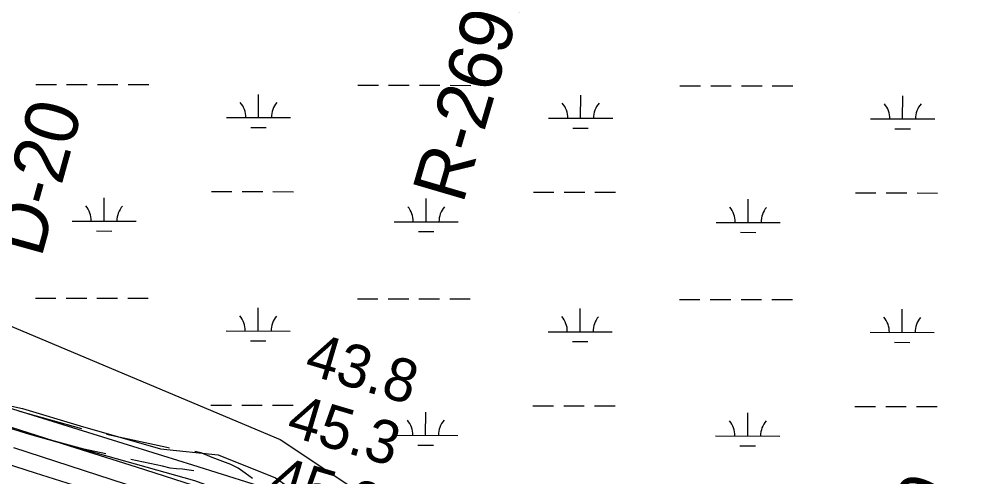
# Model space of a CAD drawing. Extents: x 3219052 to 3256913, y 800770 to 826146.
# Drawn here: x 3235887 to 3237393, y 817125 to 817838 of the extents above; entities that cross this region are included whole.
import ezdxf

# ---------------------------------------------------------------- set-up
doc = ezdxf.new("R2010")
doc.units = 0
for name, color, linetype in [('V-RIVR-RANG', 7, 'Continuous'), ('V-RIVR-RANG-IDEN', 7, 'Continuous'), ('V-ROAD-CNTR', 7, 'Continuous'), ('V-SITE-VEGE', 7, 'Continuous'), ('V-TOPO-MAJR', 7, 'Continuous'), ('V-TOPO-MINR', 7, 'Continuous'), ('V-WETL-SWMP', 7, 'Continuous')]:
    doc.layers.add(name, color=color, linetype=linetype)

msp = doc.modelspace()

# ---------------------------------------------------------------- linework, layer by layer
at = {"layer": 'V-ROAD-CNTR'}
msp.add_line((3235984.3, 817199.9), (3235887.9, 817226.6), dxfattribs=at)
for points in [[(3235834.1, 817212.7), (3235903, 817191.4), (3236160, 817119.1), (3236339.8, 817053.6), (3236387.7, 817050.2), (3236427.7, 817037.3), (3236467.3, 817010.3), (3236500, 816986), (3236551.1, 816954.8), (3236614.5, 816916), (3236725, 816853.7)], [(3236021.7, 817160.5), (3235987.7, 817167.8), (3235924.8, 817185.3)], [(3236121, 817169.6), (3236116.9, 817170.6), (3236023.2, 817190.9)], [(3236159, 817134), (3236152, 817135.5), (3236141.6, 817136.7), (3236132.3, 817137.4), (3236122.2, 817138.4), (3236110.1, 817141.4), (3236060.8, 817152.1)], [(3236250.4, 817122.4), (3236239.2, 817130.8), (3236228.2, 817138.3), (3236216.6, 817143.9), (3236187.8, 817154.8), (3236170.7, 817162.2), (3236160.5, 817164.3)]]:
    msp.add_lwpolyline(points, dxfattribs=at)
at = {"layer": 'V-SITE-VEGE'}
msp.add_lwpolyline([(3235811.4, 817249.1), (3235892.1, 817231.1), (3235981.7, 817204.2), (3236107.1, 817168.3), (3236196.8, 817159.4), (3236286.4, 817123.5), (3236376, 817060.7), (3236465.6, 817015.9), (3236662.7, 816944.2), (3236761.3, 816899.3), (3236824, 816845.5), (3236913.6, 816809.6), (3237003.2, 816764.8), (3237110.7, 816684.1), (3237209.3, 816621.3), (3237307.9, 816549.6), (3237406.5, 816486.8)], dxfattribs=at)
at = {"layer": 'V-TOPO-MAJR'}
msp.add_lwpolyline([(3237687.1, 816229.8), (3237227.8, 816476.7), (3237222.7, 816479.4), (3237217.5, 816482.2), (3237212.4, 816485), (3237207.3, 816487.8), (3237186.3, 816499.2), (3237183.1, 816501.1), (3237179.9, 816503), (3237176.9, 816505), (3237173.9, 816507.1), (3237171, 816509.5), (3237168.3, 816511.9), (3237165.9, 816514.6), (3237163.6, 816517.5), (3236383.8, 817005.1), (3236377.7, 817007.3), (3236371.5, 817009.5), (3236365.3, 817011.6), (3236359.1, 817013.7), (3235878.6, 817170)], dxfattribs=at)
at = {"layer": 'V-TOPO-MINR'}
for points in [[(3237527.5, 816406.8), (3237266.2, 816559.3), (3237258.3, 816564.2), (3237250.7, 816569.5), (3237243.5, 816575.4), (3237236.6, 816581.6), (3236424.5, 817056.4), (3236388.8, 817068.9), (3236353, 817080.9), (3236317.1, 817092.6), (3236296.5, 817099.3), (3236250.1, 817114), (3236203.7, 817128.7), (3236157.3, 817143.3), (3236110.9, 817157.7), (3235495.8, 817348.6)], [(3237417.7, 816393.5), (3237387.9, 816409.8), (3237358.1, 816426.1), (3237328.3, 816442.4), (3237292.8, 816462), (3237281.1, 816469), (3237269.8, 816476.7), (3237259.2, 816485.1), (3236421.9, 817024.3), (3236401.1, 817031.8), (3236380.2, 817039.2), (3236359.2, 817046.3), (3236338.1, 817053.2), (3236173.1, 817106.5), (3236069.5, 817139.8), (3235965.8, 817172.9), (3235862, 817205.7)], [(3237532.7, 816296.9), (3237234.7, 816458.1), (3237223.8, 816464), (3237212.9, 816469.9), (3237202, 816475.8), (3237191.1, 816481.7), (3237146.6, 816506), (3237139.6, 816509.9), (3237132.8, 816514.1), (3237126.1, 816518.5), (3237119.5, 816523.1), (3237113.2, 816528.1), (3236398.9, 816971.9), (3236381.7, 816979), (3236364.5, 816985.8), (3236347.1, 816992.3), (3236329.6, 816998.6), (3236312.1, 817004.6), (3236294.5, 817010.4), (3236276.8, 817016.2), (3236259.1, 817021.8), (3235991.5, 817105.9), (3235912.2, 817130.8), (3235832.9, 817155.9)]]:
    msp.add_lwpolyline(points, dxfattribs=at)
at = {"layer": 'V-WETL-SWMP'}
for p, q in [((3235912.8, 817736.1), (3235944.8, 817736.1)), ((3235960.8, 817736), (3235992.8, 817736)), ((3236008.8, 817735.9), (3236040.8, 817735.9)), ((3236056.8, 817735.8), (3236088.8, 817735.8)), ((3236414.7, 817735.1), (3236446.7, 817735)), ((3236462.7, 817735), (3236494.7, 817734.9)), ((3236510.7, 817734.9), (3236542.7, 817734.8)), ((3236558.7, 817734.8), (3236590.7, 817734.7)), ((3236916.6, 817734), (3236948.6, 817734)), ((3236964.6, 817733.9), (3236996.6, 817733.9)), ((3237012.6, 817733.8), (3237044.6, 817733.8)), ((3237060.6, 817733.7), (3237092.6, 817733.7)), ((3236260, 817684.7), (3236260.1, 817720.7)), ((3236761.9, 817683.6), (3236762, 817719.6)), ((3237263.8, 817682.6), (3237263.9, 817718.5)), ((3236210, 817684.8), (3236310, 817684.5)), ((3236711.9, 817683.7), (3236811.9, 817683.5)), ((3237213.8, 817682.7), (3237313.8, 817682.4)), ((3236248, 817669.2), (3236272, 817669.2)), ((3236749.9, 817668.2), (3236773.9, 817668.1)), ((3237251.8, 817667.1), (3237275.8, 817667.1)), ((3236019.2, 817523.3), (3236019.3, 817559.3)), ((3236186.4, 817569.4), (3236218.4, 817569.3)), ((3236234.4, 817569.3), (3236266.4, 817569.2)), ((3236282.4, 817569.2), (3236314.4, 817569.1)), ((3236521.1, 817522.2), (3236521.2, 817558.2)), ((3236688.3, 817568.3), (3236720.3, 817568.3)), ((3236736.3, 817568.2), (3236768.3, 817568.2)), ((3236784.3, 817568.1), (3236816.3, 817568.1)), ((3237023, 817521.2), (3237023.1, 817557.2)), ((3237190.2, 817567.3), (3237222.2, 817567.2)), ((3237238.2, 817567.2), (3237270.2, 817567.1)), ((3237286.2, 817567.1), (3237318.2, 817567)), ((3235969.2, 817523.4), (3236069.2, 817523.2)), ((3236471.1, 817522.3), (3236571.1, 817522.1)), ((3236973, 817521.3), (3237073, 817521.1)), ((3236007.2, 817507.9), (3236031.2, 817507.8)), ((3236509.1, 817506.8), (3236533.1, 817506.8)), ((3237011, 817505.8), (3237035, 817505.7)), ((3235570.1, 817487.1), (3236293.6, 817183)), ((3235912.1, 817403.4), (3235944.1, 817403.4)), ((3235960.1, 817403.3), (3235992.1, 817403.3)), ((3236008.1, 817403.2), (3236040.1, 817403.2)), ((3236056.1, 817403.1), (3236088.1, 817403.1)), ((3236414, 817402.4), (3236446, 817402.3)), ((3236462, 817402.3), (3236494, 817402.2)), ((3236510, 817402.2), (3236542, 817402.1)), ((3236558, 817402.1), (3236590, 817402)), ((3236915.9, 817401.3), (3236947.9, 817401.3)), ((3236963.9, 817401.2), (3236995.9, 817401.2)), ((3237011.9, 817401.1), (3237043.9, 817401.1)), ((3237059.9, 817401), (3237091.9, 817401)), ((3236259.3, 817352), (3236259.4, 817388)), ((3236761.2, 817350.9), (3236761.3, 817386.9)), ((3237263.1, 817349.9), (3237263.2, 817385.9)), ((3236209.3, 817352.1), (3236309.3, 817351.9)), ((3236711.2, 817351), (3236811.2, 817350.8)), ((3237213.1, 817350), (3237313.1, 817349.8)), ((3236247.3, 817336.6), (3236271.3, 817336.5)), ((3236749.2, 817335.5), (3236773.2, 817335.5)), ((3237251.1, 817334.5), (3237275.1, 817334.4)), ((3236185.7, 817236.7), (3236217.7, 817236.6)), ((3236233.7, 817236.6), (3236265.7, 817236.5)), ((3236281.7, 817236.5), (3236313.7, 817236.4)), ((3236520.4, 817189.6), (3236520.5, 817225.6)), ((3236687.6, 817235.7), (3236719.6, 817235.6)), ((3236735.6, 817235.5), (3236767.6, 817235.5)), ((3236783.6, 817235.4), (3236815.6, 817235.4)), ((3237189.5, 817234.6), (3237221.5, 817234.5)), ((3237237.5, 817234.5), (3237269.5, 817234.4)), ((3237285.5, 817234.4), (3237317.5, 817234.3)), ((3237022.3, 817188.5), (3237022.4, 817224.5)), ((3236293.6, 817183), (3236423.9, 817096.1)), ((3236470.4, 817189.7), (3236570.4, 817189.5)), ((3236972.3, 817188.6), (3237072.3, 817188.4)), ((3236508.4, 817174.2), (3236532.4, 817174.1)), ((3237010.3, 817173.1), (3237034.3, 817173.1))]:
    msp.add_line(p, q, dxfattribs=at)
for centre, start, end in [((3236204.8, 817685.2), 359.1081, 40.6518), ((3236315.2, 817685), 139.1081, 180.6517), ((3236706.7, 817684.2), 359.1081, 40.6518), ((3236817.2, 817684), 139.1081, 180.6517), ((3237208.6, 817683.1), 359.1081, 40.6518), ((3237319.1, 817682.9), 139.1081, 180.6517), ((3235964, 817523.9), 359.1081, 40.6518), ((3236074.4, 817523.7), 139.1081, 180.6517), ((3236465.9, 817522.8), 359.1081, 40.6518), ((3236576.3, 817522.6), 139.1081, 180.6517), ((3236967.8, 817521.8), 359.1081, 40.6518), ((3237078.3, 817521.6), 139.1081, 180.6517), ((3236204.1, 817352.6), 359.1081, 40.6518), ((3236314.6, 817352.3), 139.1081, 180.6517), ((3236706, 817351.5), 359.1081, 40.6518), ((3236816.5, 817351.3), 139.1081, 180.6517), ((3237207.9, 817350.5), 359.1081, 40.6518), ((3237318.4, 817350.2), 139.1081, 180.6517), ((3236465.2, 817190.2), 359.1081, 40.6518), ((3236575.6, 817189.9), 139.1081, 180.6517), ((3236967.1, 817189.1), 359.1081, 40.6518), ((3237077.6, 817188.9), 139.1081, 180.6517)]:
    msp.add_arc(centre, 35.2, start, end, dxfattribs=at)

# ---------------------------------------------------------------- texts
at = {"layer": 'V-RIVR-RANG'}
for s, p in [('43.8', (3236328.9, 817286.5)), ('45.3', (3236300.8, 817190.5)), ('45.9', (3236272.4, 817094.6))]:
    msp.add_text(s, height=67, rotation=343.5183, dxfattribs=at).set_placement(p)
at = {"layer": 'V-RIVR-RANG-IDEN'}
for s, rotation, p in [('R-269.75', 73.657, (3236578.3, 817548.6)), ('D-20', 74.4494, (3235921.2, 817464.8)), ('D-30', 64.862, (3237245.3, 816884.9))]:
    msp.add_text(s, height=83, rotation=rotation, dxfattribs=at).set_placement(p)

doc.saveas('drawing.dxf')
